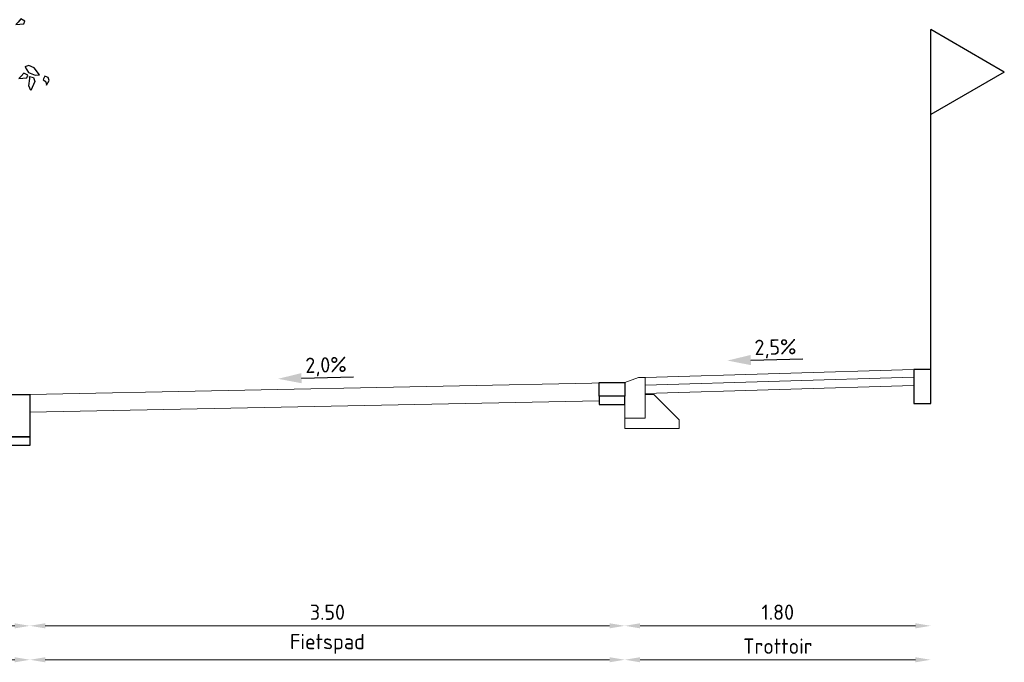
# Model space of a CAD drawing. Header units: metres. Extents: x 196651 to 397723, y 354703 to 710691.
# Tile 308 of 322: x 198862 to 198868, y 355817 to 355821. Entities that reach past the tile are written whole.
import ezdxf

# ---------------------------------------------------------------- set-up
doc = ezdxf.new("R2010")
doc.units = ezdxf.units.M
doc.header["$MEASUREMENT"] = 0
for name, color, linetype, lineweight in [('N-WE-OG-TERREIN_ERF-S', 7, 'Continuous', 25), ('X-XX-AL-AANPIJLING-M', 7, 'Continuous', 18), ('X-XX-XX-DETAIL1-G', 1, 'Continuous', 18)]:
    doc.layers.add(name, color=color, linetype=linetype, lineweight=lineweight)
for name, color, linetype in [('X-XX-NIEUW-DETAIL-S', 1, 'Continuous'), ('X-XX-NIEUW-DETAIL-T', 3, 'Continuous'), ('X-XX-NIEUW-DETAIL_GROEN-S', 7, 'Continuous')]:
    doc.layers.add(name, color=color, linetype=linetype)
doc.styles.add('NLCS-ISO', font='NLCS-ISO.ttf')
doc.styles.add('NLCS-ISO-T18', font='NLCS-ISO.ttf')
doc.dimstyles.new('Jens 1_50 - standaard', dxfattribs={"dimscale": 0.05, "dimtxt": 1.8, "dimasz": 1.8, "dimexe": 2, "dimexo": 2, "dimgap": 0.7, "dimtad": 1, "dimzin": 0, "dimdsep": 46, "dimtxsty": 'NLCS-ISO', "dimcen": 2.5, "dimdle": 2, "dimse1": 1, "dimse2": 1, "dimclrd": 256, "dimclre": 256, "dimclrt": 256, "dimadec": 1, "dimazin": 0, "dimtfac": 1, "dimtdec": 3, "dimtofl": 0, "dimtmove": 1, "dimatfit": 0, "dimfxl": 2, "dimfxlon": 1, "dimtfillclr": 254, "dimtolj": 1, "dimtzin": 0, "dimlwd": 18, "dimlwe": 18, "dimarcsym": 0})

# ---------------------------------------------------------------- blocks, each defined once
blk = doc.blocks.new('SOG-ERFGRENS_LINKS-D')
for p, q in [((-0.433, 1.75), (0, 2)), ((0, 1.5), (0, 2)), ((-0.433, 1.75), (0, 1.5)), ((0, 0), (0, 1.5))]:
    blk.add_line(p, q)
blk = doc.blocks.new('*U273')
blk.add_hatch(color=5).paths.add_polyline_path([(-0.1512, 0.0322), (-0.1524, 0.0922), (-0.2894, 0.0595)])
at = {"color": 5, "flags": 128}
blk.add_lwpolyline([(-0.1518, 0.0622), (0.1534, 0.0683)], dxfattribs=at)
at = {"insert": (-0.0083, 0.1844), "char_height": 0.09, "width": 1.310814, "attachment_point": 2, "rotation": 1.14576, "style": 'NLCS-ISO-T18'}
blk.add_mtext('2,0%', dxfattribs=at)
blk = doc.blocks.new('*U186')
blk.add_lwpolyline([(0.12, 0), (0, 0), (0, -0.25), (0.12, -0.25), (0.12, 0)], close=True)
at = {"flags": 128}
blk.add_lwpolyline([(0.12, -0.3), (0.27, -0.3), (0.27, -0.25), (0.17, -0.1), (0.12, -0.1), (0.12, -0.25), (0, -0.25), (0, -0.3)], close=True, dxfattribs=at)
blk = doc.blocks.new('*U270')
blk.add_lwpolyline([(0.1, 0), (0, 0), (0, -0.2), (0.1, -0.2), (0.1, 0)], close=True)
blk = doc.blocks.new('*D1636')
at = {"layer": 'Defpoints', "color": 0, "transparency": 16777216}
for p in [(198862.1877, 355818.6985), (198859.8371, 355818.5785), (198862.1877, 355817.3373)]:
    blk.add_point(p, dxfattribs=at)
at = {"layer": 'X-XX-AL-AANPIJLING-M', "linetype": 'Continuous', "lineweight": 18, "transparency": 16777216}
blk.add_line((198859.9271, 355817.3373), (198862.0977, 355817.3373), dxfattribs=at)
at = {"layer": 'X-XX-AL-AANPIJLING-M', "transparency": 16777216}
for points in [[(198859.9271, 355817.3523), (198859.9271, 355817.3223), (198859.8371, 355817.3373)], [(198862.0977, 355817.3523), (198862.0977, 355817.3223), (198862.1877, 355817.3373)]]:
    blk.add_solid(points, dxfattribs=at)
at = {"layer": 'X-XX-AL-AANPIJLING-M', "transparency": 16777216, "insert": (198861.0124, 355817.4173), "char_height": 0.09, "attachment_point": 5, "style": 'NLCS-ISO'}
blk.add_mtext('\\A1;2.35', dxfattribs=at)
blk = doc.blocks.new('*D1637')
at = {"layer": 'Defpoints', "color": 0, "transparency": 16777216}
for p in [(198862.1877, 355818.4988), (198859.8371, 355818.3788), (198862.1877, 355817.1375)]:
    blk.add_point(p, dxfattribs=at)
at = {"layer": 'X-XX-AL-AANPIJLING-M', "linetype": 'Continuous', "lineweight": 18, "transparency": 16777216}
blk.add_line((198859.9271, 355817.1375), (198862.0977, 355817.1375), dxfattribs=at)
at = {"layer": 'X-XX-AL-AANPIJLING-M', "transparency": 16777216}
for points in [[(198859.9271, 355817.1525), (198859.9271, 355817.1225), (198859.8371, 355817.1375)], [(198862.0977, 355817.1525), (198862.0977, 355817.1225), (198862.1877, 355817.1375)]]:
    blk.add_solid(points, dxfattribs=at)
at = {"layer": 'X-XX-AL-AANPIJLING-M', "transparency": 16777216, "insert": (198861.0124, 355817.2175), "char_height": 0.09, "attachment_point": 5, "style": 'NLCS-ISO'}
blk.add_mtext('\\A1;Groenvak', dxfattribs=at)
blk = doc.blocks.new('*D1638')
at = {"layer": 'Defpoints', "color": 0, "transparency": 16777216}
for p in [(198865.6877, 355818.7685), (198862.1877, 355818.6985), (198865.6877, 355817.3373)]:
    blk.add_point(p, dxfattribs=at)
at = {"layer": 'X-XX-AL-AANPIJLING-M', "linetype": 'Continuous', "lineweight": 18, "transparency": 16777216}
blk.add_line((198862.2777, 355817.3373), (198865.5977, 355817.3373), dxfattribs=at)
at = {"layer": 'X-XX-AL-AANPIJLING-M', "transparency": 16777216}
for points in [[(198862.2777, 355817.3523), (198862.2777, 355817.3223), (198862.1877, 355817.3373)], [(198865.5977, 355817.3523), (198865.5977, 355817.3223), (198865.6877, 355817.3373)]]:
    blk.add_solid(points, dxfattribs=at)
at = {"layer": 'X-XX-AL-AANPIJLING-M', "transparency": 16777216, "insert": (198863.9377, 355817.4173), "char_height": 0.09, "attachment_point": 5, "style": 'NLCS-ISO'}
blk.add_mtext('\\A1;3.50', dxfattribs=at)
blk = doc.blocks.new('*D1615')
at = {"layer": 'Defpoints', "color": 0, "transparency": 16777216}
for p in [(198865.6877, 355818.5688), (198862.1877, 355818.4988), (198865.6877, 355817.1375)]:
    blk.add_point(p, dxfattribs=at)
at = {"layer": 'X-XX-AL-AANPIJLING-M', "linetype": 'Continuous', "lineweight": 18, "transparency": 16777216}
blk.add_line((198862.2777, 355817.1375), (198865.5977, 355817.1375), dxfattribs=at)
at = {"layer": 'X-XX-AL-AANPIJLING-M', "transparency": 16777216}
for points in [[(198862.2777, 355817.1525), (198862.2777, 355817.1225), (198862.1877, 355817.1375)], [(198865.5977, 355817.1525), (198865.5977, 355817.1225), (198865.6877, 355817.1375)]]:
    blk.add_solid(points, dxfattribs=at)
at = {"layer": 'X-XX-AL-AANPIJLING-M', "transparency": 16777216, "insert": (198863.9377, 355817.231), "char_height": 0.09, "attachment_point": 5, "style": 'NLCS-ISO'}
blk.add_mtext('\\A1;Fietspad', dxfattribs=at)
blk = doc.blocks.new('*D1616')
at = {"layer": 'Defpoints', "color": 0, "transparency": 16777216}
for p in [(198867.4877, 355818.8456), (198865.6877, 355818.7685), (198867.4877, 355817.3373)]:
    blk.add_point(p, dxfattribs=at)
at = {"layer": 'X-XX-AL-AANPIJLING-M', "linetype": 'Continuous', "lineweight": 18, "transparency": 16777216}
blk.add_line((198865.7777, 355817.3373), (198867.3977, 355817.3373), dxfattribs=at)
at = {"layer": 'X-XX-AL-AANPIJLING-M', "transparency": 16777216}
for points in [[(198865.7777, 355817.3523), (198865.7777, 355817.3223), (198865.6877, 355817.3373)], [(198867.3977, 355817.3523), (198867.3977, 355817.3223), (198867.4877, 355817.3373)]]:
    blk.add_solid(points, dxfattribs=at)
at = {"layer": 'X-XX-AL-AANPIJLING-M', "transparency": 16777216, "insert": (198866.5877, 355817.4173), "char_height": 0.09, "attachment_point": 5, "style": 'NLCS-ISO'}
blk.add_mtext('\\A1;1.80', dxfattribs=at)
blk = doc.blocks.new('*D1617')
at = {"layer": 'Defpoints', "color": 0, "transparency": 16777216}
for p in [(198867.4877, 355818.6458), (198865.6877, 355818.5688), (198867.4877, 355817.1375)]:
    blk.add_point(p, dxfattribs=at)
at = {"layer": 'X-XX-AL-AANPIJLING-M', "linetype": 'Continuous', "lineweight": 18, "transparency": 16777216}
blk.add_line((198865.7777, 355817.1375), (198867.3977, 355817.1375), dxfattribs=at)
at = {"layer": 'X-XX-AL-AANPIJLING-M', "transparency": 16777216}
for points in [[(198865.7777, 355817.1525), (198865.7777, 355817.1225), (198865.6877, 355817.1375)], [(198867.3977, 355817.1525), (198867.3977, 355817.1225), (198867.4877, 355817.1375)]]:
    blk.add_solid(points, dxfattribs=at)
at = {"layer": 'X-XX-AL-AANPIJLING-M', "transparency": 16777216, "insert": (198866.5877, 355817.2175), "char_height": 0.09, "attachment_point": 5, "style": 'NLCS-ISO'}
blk.add_mtext('\\A1;Trottoir', dxfattribs=at)
blk = doc.blocks.new('JENS-DEATIL-NIEUW AAN TE PLANTEN BOOM')
at = {"color": 104}
for points in [[(1.8544, 3.6815), (1.8128, 3.7026), (1.7867, 3.6709), (1.7656, 3.6498), (1.8445, 3.6554)], [(1.8837, 3.1511), (1.8421, 3.1722), (1.816, 3.1406), (1.7949, 3.1195), (1.8737, 3.125)], [(2.0482, 3.142), (2.0322, 3.108), (2.0582, 3.085), (2.0662, 3.054), (2.0922, 3.098), (2.0812, 3.129)]]:
    blk.add_lwpolyline(points, close=True, dxfattribs=at)
for points in [[(1.8568, 3.2295), (1.8899, 3.1766), (1.9555, 3.1529), (1.9977, 3.1542), (1.9444, 3.2228), (1.8919, 3.2449), (1.853, 3.2344)], [(1.9002, 3.137), (1.9392, 3.129), (1.9522, 3.09), (1.9112, 3), (1.8932, 3.046), (1.9032, 3.119), (1.9002, 3.137)]]:
    blk.add_lwpolyline(points, dxfattribs=at)
blk = doc.blocks.new('JENS-DETAIL-GOOTTEGEL')
for points in [[(0, 0), (0.15, 0), (0.15, -0.08), (0, -0.08)], [(0, -0.08), (0, -0.13), (0.15, -0.13), (0.15, -0.08)]]:
    blk.add_lwpolyline(points, close=True)

msp = doc.modelspace()

# ---------------------------------------------------------------- hatches: boundary and pattern name
msp.add_hatch(color=5).paths.add_polyline_path([(198866.4298, 355818.871), (198866.4285, 355818.931), (198866.2915, 355818.898)])

# ---------------------------------------------------------------- linework, layer by layer
at = {"color": 5, "flags": 128}
msp.add_lwpolyline([(198866.4291, 355818.901), (198866.7344, 355818.9076)], dxfattribs=at)
at = {"layer": 'X-XX-XX-DETAIL1-G', "flags": 128}
for points in [[(198867.3877, 355818.8456), (198865.8077, 355818.7985)], [(198867.3877, 355818.8005), (198865.8077, 355818.7535)], [(198865.6877, 355818.7685), (198862.1877, 355818.6985)], [(198867.3877, 355818.7505), (198865.8077, 355818.7035)], [(198865.5377, 355818.6605), (198862.1871, 355818.5935)]]:
    msp.add_lwpolyline(points, dxfattribs=at)
for points in [[(198865.6877, 355818.7685), (198865.6877, 355818.5585), (198865.8077, 355818.5585), (198865.8077, 355818.7985), (198865.7677, 355818.7985)], [(198865.8077, 355818.4985), (198866.0077, 355818.4985), (198866.0077, 355818.5485), (198865.8577, 355818.6985), (198865.8077, 355818.6985), (198865.8077, 355818.5585), (198865.6877, 355818.5585), (198865.6877, 355818.4985)]]:
    msp.add_lwpolyline(points, close=True, dxfattribs=at)

# ---------------------------------------------------------------- block references
at = {"layer": 'N-WE-OG-TERREIN_ERF-S', "xscale": -1}
msp.add_blockref('SOG-ERFGRENS_LINKS-D', (198867.4877, 355818.8456), dxfattribs=at)
at = {"layer": 'X-XX-NIEUW-DETAIL-S'}
for name, p in [('*U270', (198867.3877, 355818.8456)), ('JENS-DETAIL-GOOTTEGEL', (198865.5377, 355818.7685))]:
    msp.add_blockref(name, p, dxfattribs=at)
at = {"layer": 'X-XX-NIEUW-DETAIL-S', "xscale": -1}
msp.add_blockref('*U186', (198862.1871, 355818.6985), dxfattribs=at)
at = {"layer": 'X-XX-NIEUW-DETAIL-T', "rotation": 0.477254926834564}
msp.add_blockref('*U273', (198863.9377, 355818.7335), dxfattribs=at)
at = {"layer": 'X-XX-NIEUW-DETAIL_GROEN-S', "xscale": 0.6, "yscale": 0.6, "zscale": 0.6}
msp.add_blockref('JENS-DEATIL-NIEUW AAN TE PLANTEN BOOM', (198861.0454, 355818.6864), dxfattribs=at)

# ---------------------------------------------------------------- texts
at = {"insert": (198866.5727, 355819.0228), "char_height": 0.09, "width": 1.310814, "attachment_point": 2, "rotation": 1.2411, "style": 'NLCS-ISO-T18'}
msp.add_mtext('2,5%', dxfattribs=at)

# ---------------------------------------------------------------- dimensions: what is measured, and where the dimension line sits
at = {"layer": 'X-XX-AL-AANPIJLING-M'}
for base, p1, p2, picture, middle in [((198867.4877, 355817.3373), (198865.6877, 355818.7685), (198867.4877, 355818.8456), '*D1616', (198866.5877, 355817.4173)), ((198865.6877, 355817.3373), (198862.1877, 355818.6985), (198865.6877, 355818.7685), '*D1638', (198863.9377, 355817.4173)), ((198862.1877, 355817.3373), (198859.8371, 355818.5785), (198862.1877, 355818.6985), '*D1636', (198861.0124, 355817.4173))]:
    dim = msp.add_linear_dim(base=base, p1=p1, p2=p2, dimstyle='Jens 1_50 - standaard', dxfattribs=at)
    dim.commit()
    dim.dimension.update_dxf_attribs({"geometry": picture, "text_midpoint": middle})
for base, p1, p2, text, picture, middle in [((198867.4877, 355817.1375), (198865.6877, 355818.5688), (198867.4877, 355818.6458), 'Trottoir', '*D1617', (198866.5877, 355817.2175)), ((198865.6877, 355817.1375), (198862.1877, 355818.4988), (198865.6877, 355818.5688), 'Fietspad', '*D1615', (198863.9377, 355817.231)), ((198862.1877, 355817.1375), (198859.8371, 355818.3788), (198862.1877, 355818.4988), 'Groenvak', '*D1637', (198861.0124, 355817.2175))]:
    dim = msp.add_linear_dim(base=base, p1=p1, p2=p2, text=text, dimstyle='Jens 1_50 - standaard', dxfattribs=at)
    dim.commit()
    dim.dimension.update_dxf_attribs({"geometry": picture, "text_midpoint": middle})

doc.saveas('drawing.dxf')
